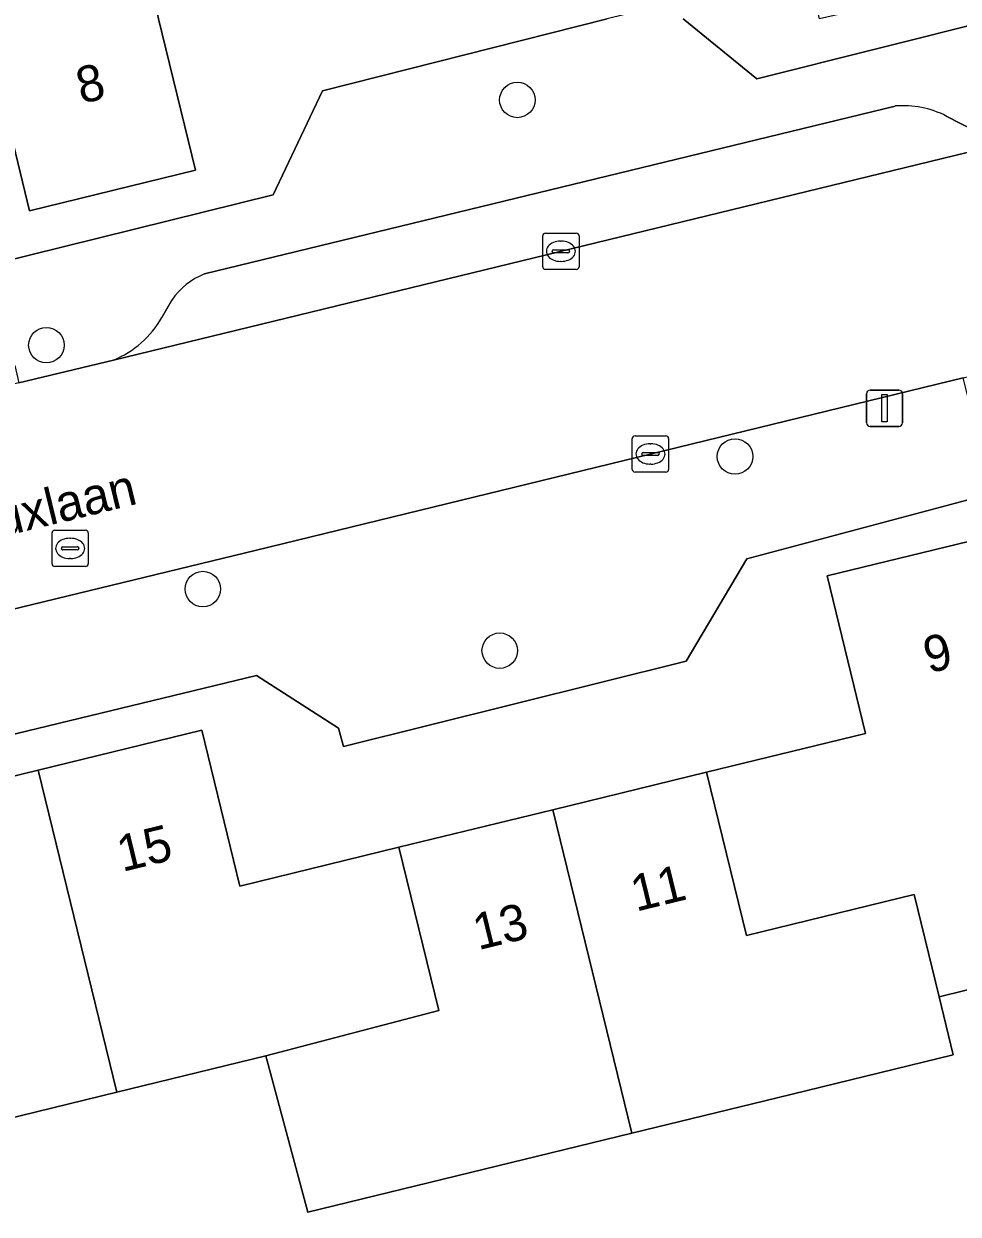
# Model space of a CAD drawing. Extents: x 158455 to 159797, y 387218 to 388672.
# Drawn here: x 159280.64 to 159306.41, y 387967.01 to 387999.86 of the extents above; entities that cross this region are included whole.
import ezdxf

# ---------------------------------------------------------------- set-up
doc = ezdxf.new("R2010")
doc.units = 0
for name, color, linetype in [('IMGEO_Boom', 7, 'Continuous'), ('IMGEO_Erf', 7, 'Continuous'), ('IMGEO_Kolk', 7, 'Continuous'), ('IMGEO_Lichtmast', 7, 'Continuous'), ('IMGEO_Openbare_ruimte_label', 7, 'Continuous'), ('IMGEO_Pand', 7, 'Continuous'), ('IMGEO_Pand_nummerreeks', 7, 'Continuous'), ('IMGEO_Parkeervlak_open', 7, 'Continuous'), ('IMGEO_Rijbaan_lokaal_open', 7, 'Continuous'), ('IMGEO_Rioolput', 7, 'Continuous'), ('IMGEO_Voetpad_open', 7, 'Continuous')]:
    doc.layers.add(name, color=color, linetype=linetype)

msp = doc.modelspace()

# ---------------------------------------------------------------- linework, layer by layer
at = {"layer": 'IMGEO_Boom'}
for centre in [(159294.251, 387997.76), (159281.261, 387990.993), (159300.255, 387987.92), (159285.577, 387984.263), (159293.765, 387982.562)]:
    msp.add_circle(centre, 0.489, dxfattribs=at)
at = {"layer": 'IMGEO_Erf'}
for points in [[(159298.821, 388000.001), (159300.853, 387998.347), (159307.461, 388000), (159307.2, 388001.061), (159302.588, 388000), (159301.53, 388004.334), (159297.229, 388003.283), (159292.926, 388002.233), (159288.624, 388001.182), (159284.322, 388000.131), (159284.354, 388000), (159285.374, 387995.822), (159280.799, 387994.705), (159279.507, 388000), (159278.602, 388003.702), (159277.885, 388006.639)], [(159278.185, 388000), (159279.33, 387995.263), (159279.818, 387993.242), (159287.516, 387995.14), (159288.88, 387998.015), (159296.732, 388000)]]:
    msp.add_lwpolyline(points, dxfattribs=at)
for points in [[(159299.47, 387979.208), (159303.858, 387980.28), (159302.797, 387984.624), (159307.373, 387985.742), (159309.561, 387976.782), (159310.245, 387976.949), (159307.753, 387987.008), (159300.584, 387985.1), (159298.911, 387982.275), (159289.454, 387979.92), (159289.314, 387980.42), (159287.058, 387981.872), (159271.816, 387978.191), (159272.085, 387977.077), (159281.031, 387979.262), (159285.551, 387980.366), (159286.601, 387976.066), (159290.986, 387977.137), (159295.229, 387978.173)], [(159312.043, 387964.753), (159313.198, 387965.03), (159310.913, 387974.253), (159305.884, 387973.008), (159306.275, 387971.409), (159301.418, 387970.223), (159297.409, 387969.244), (159288.471, 387967.061), (159287.313, 387971.381), (159283.202, 387970.377), (159274.254, 387968.192), (159277.394, 387955.118), (159280.463, 387955.785), (159280.104, 387957.104), (159284.933, 387958.26), (159289.753, 387959.415), (159290.32, 387957.048), (159293.244, 387957.708), (159292.932, 387959.092), (159297.636, 387960.152), (159302.555, 387961.261), (159302.671, 387960.749), (159307.394, 387961.908), (159306.999, 387963.516)]]:
    msp.add_lwpolyline(points, close=True, dxfattribs=at)
at = {"layer": 'IMGEO_Kolk'}
for p, q in [((159294.951, 387993.159), (159294.951, 387994.011)), ((159295.026, 387994.085), (159295.878, 387994.085)), ((159295.439, 387993.865), (159295.464, 387993.865)), ((159295.952, 387994.011), (159295.952, 387993.159)), ((159295.21, 387993.579), (159295.21, 387993.591)), ((159295.648, 387993.542), (159295.25, 387993.542)), ((159295.253, 387993.628), (159295.651, 387993.628)), ((159295.694, 387993.591), (159295.694, 387993.579)), ((159295.462, 387993.305), (159295.437, 387993.305)), ((159295.878, 387993.085), (159295.026, 387993.085)), ((159297.422, 387987.565), (159297.422, 387988.417)), ((159297.497, 387988.491), (159298.349, 387988.491)), ((159297.91, 387988.271), (159297.935, 387988.271)), ((159298.423, 387988.417), (159298.423, 387987.565)), ((159297.681, 387987.985), (159297.681, 387987.997)), ((159298.119, 387987.948), (159297.721, 387987.948)), ((159297.724, 387988.034), (159298.122, 387988.034)), ((159298.165, 387987.997), (159298.165, 387987.985)), ((159297.933, 387987.711), (159297.908, 387987.711)), ((159298.349, 387987.491), (159297.497, 387987.491))]:
    msp.add_line(p, q, dxfattribs=at)
for points in [[(159294.951, 387993.159), (159294.951, 387994.011)], [(159295.026, 387994.085), (159295.878, 387994.085)], [(159295.952, 387994.011), (159295.952, 387993.159)], [(159295.878, 387993.085), (159295.026, 387993.085)], [(159297.422, 387987.565), (159297.422, 387988.417)], [(159297.497, 387988.491), (159298.349, 387988.491)], [(159298.423, 387988.417), (159298.423, 387987.565)], [(159298.349, 387987.491), (159297.497, 387987.491)]]:
    msp.add_lwpolyline(points, dxfattribs=at)
for centre, radius, start, end in [((159295.028, 387994.009), 0.0765, 91.552, 178.448), ((159295.028, 387994.009), 0.0765, 91.552, 178.448), ((159295.876, 387994.009), 0.0765, 1.552, 88.448), ((159295.876, 387994.009), 0.0765, 1.552, 88.448), ((159295.25, 387993.588), 0.0403, 85.8775, 175.7526), ((159295.247, 387993.578), 0.0366, 178.938, 274.7102), ((159295.651, 387993.585), 0.043, 264.8664, 352.4533), ((159295.655, 387993.59), 0.0386, 1.7309, 96.639), ((159295.028, 387993.161), 0.0765, 181.552, 268.448), ((159295.028, 387993.161), 0.0765, 181.552, 268.448), ((159295.876, 387993.161), 0.0765, 271.552, 358.448), ((159295.876, 387993.161), 0.0765, 271.552, 358.448), ((159297.499, 387988.415), 0.0765, 91.552, 178.448), ((159297.499, 387988.415), 0.0765, 91.552, 178.448), ((159298.347, 387988.415), 0.0765, 1.552, 88.448), ((159298.347, 387988.415), 0.0765, 1.552, 88.448), ((159297.721, 387987.994), 0.0403, 85.8775, 175.7526), ((159297.718, 387987.984), 0.0366, 178.938, 274.7102), ((159298.122, 387987.991), 0.043, 264.8664, 352.4533), ((159298.126, 387987.996), 0.0386, 1.7309, 96.639), ((159297.499, 387987.567), 0.0765, 181.552, 268.448), ((159297.499, 387987.567), 0.0765, 181.552, 268.448), ((159298.347, 387987.567), 0.0765, 271.552, 358.448), ((159298.347, 387987.567), 0.0765, 271.552, 358.448)]:
    msp.add_arc(centre, radius, start, end, dxfattribs=at)
for centre, major_axis, ratio, start_param, end_param in [((159295.438, 387993.585), (-0.387, 0.002), 0.722429, 4.712389, 7.853982), ((159295.463, 387993.585), (-0.39, 0.002), 0.717154, 1.570796, 4.712389), ((159297.909, 387987.991), (-0.387, 0.002), 0.722429, 4.712389, 7.853982), ((159297.934, 387987.991), (-0.39, 0.002), 0.717154, 1.570796, 4.712389)]:
    msp.add_ellipse(centre, major_axis=major_axis, ratio=ratio, start_param=start_param, end_param=end_param, dxfattribs=at)
at = {"layer": 'IMGEO_Lichtmast'}
for p, q in [((159303.883, 387988.853), (159303.883, 387989.653)), ((159303.883, 387989.653), (159303.883, 387988.853)), ((159303.983, 387989.753), (159304.773, 387989.753)), ((159304.773, 387989.753), (159303.983, 387989.753)), ((159304.873, 387989.653), (159304.873, 387988.853)), ((159304.873, 387988.853), (159304.873, 387989.653)), ((159304.773, 387988.753), (159303.983, 387988.753)), ((159303.983, 387988.753), (159304.773, 387988.753))]:
    msp.add_line(p, q, dxfattribs=at)
msp.add_lwpolyline([(159304.303, 387989.628), (159304.453, 387989.628), (159304.453, 387988.878), (159304.303, 387988.878), (159304.303, 387989.628)], dxfattribs=at)
for centre, start, end in [((159303.983, 387989.653), 90, 180), ((159303.983, 387989.653), 90, 180), ((159304.773, 387989.653), 0, 90), ((159304.773, 387989.653), 360, 90), ((159303.983, 387988.853), 180, 270), ((159303.983, 387988.853), 180, 270), ((159304.773, 387988.853), 270, 0), ((159304.773, 387988.853), 270, 0)]:
    msp.add_arc(centre, 0.1, start, end, dxfattribs=at)
at = {"layer": 'IMGEO_Pand'}
for points in [[(159288.624, 388001.182), (159287.565, 388005.519), (159282.985, 388004.4), (159282.901, 388004.752), (159282.184, 388007.689), (159278.137, 388006.701), (159277.885, 388006.639), (159278.602, 388003.702), (159279.507, 388000), (159280.799, 387994.705), (159285.374, 387995.822), (159284.354, 388000), (159284.322, 388000.131)], [(159299.47, 387979.208), (159300.57, 387974.705), (159305.192, 387975.834), (159305.884, 387973.008), (159310.913, 387974.253), (159310.245, 387976.949), (159309.561, 387976.782), (159307.373, 387985.742), (159302.797, 387984.624), (159303.858, 387980.28)], [(159287.313, 387971.381), (159292.086, 387972.633), (159290.986, 387977.137), (159286.601, 387976.066), (159285.551, 387980.366), (159281.031, 387979.262), (159283.202, 387970.377)], [(159283.202, 387970.377), (159281.031, 387979.262), (159272.085, 387977.077), (159273.271, 387972.22), (159274.254, 387968.192)], [(159297.409, 387969.244), (159301.418, 387970.223), (159306.275, 387971.409), (159305.884, 387973.008), (159305.192, 387975.834), (159300.57, 387974.705), (159299.47, 387979.208), (159295.229, 387978.173)], [(159297.409, 387969.244), (159295.229, 387978.173), (159290.986, 387977.137), (159292.086, 387972.633), (159287.313, 387971.381), (159288.471, 387967.061)]]:
    msp.add_lwpolyline(points, close=True, dxfattribs=at)
at = {"layer": 'IMGEO_Parkeervlak_open'}
for points in [[(159304.677, 387997.593), (159285.625, 387992.96)], [(159306.884, 387996.9), (159306.083, 387997.315)], [(159283.108, 387990.582), (159306.996, 387996.391), (159308.143, 387996.672)], [(159284.721, 387992.236), (159284.448, 387991.76)]]:
    msp.add_lwpolyline(points, dxfattribs=at)
for centre, radius, start, end in [((159304.897, 387995.01), 2.593, 62.7706, 94.8604), ((159286.333, 387991.149), 1.944, 111.3633, 146.0181), ((159282.079, 387993.104), 2.724, 292.2003, 330.4374)]:
    msp.add_arc(centre, radius, start, end, dxfattribs=at)
at = {"layer": 'IMGEO_Rijbaan_lokaal_open'}
for points in [[(159334.389, 388003.107), (159331.104, 388002.301), (159321.717, 388000), (159316.544, 387998.732), (159313.853, 387998.072), (159310.211, 387997.179), (159308.143, 387996.672), (159306.996, 387996.391), (159283.108, 387990.582), (159280.505, 387989.949), (159276.034, 387988.862), (159268.748, 387987.083), (159236.496, 387979.209), (159233.796, 387978.55), (159234.097, 387977.319), (159236.515, 387967.443), (159241.54, 387968.688)], [(159245.531, 387975.263), (159287.053, 387985.339), (159306.546, 387990.096), (159310.197, 387990.987), (159336.873, 387997.497)]]:
    msp.add_lwpolyline(points, dxfattribs=at)
at = {"layer": 'IMGEO_Rioolput'}
for p, q in [((159281.416, 387984.958), (159281.416, 387985.81)), ((159281.491, 387985.884), (159282.343, 387985.884)), ((159281.904, 387985.664), (159281.929, 387985.664)), ((159282.417, 387985.81), (159282.417, 387984.958)), ((159281.675, 387985.378), (159281.675, 387985.39)), ((159282.113, 387985.341), (159281.715, 387985.341)), ((159281.718, 387985.427), (159282.116, 387985.427)), ((159282.159, 387985.39), (159282.159, 387985.378)), ((159281.927, 387985.104), (159281.902, 387985.104)), ((159282.343, 387984.884), (159281.491, 387984.884))]:
    msp.add_line(p, q, dxfattribs=at)
for points in [[(159281.416, 387984.958), (159281.416, 387985.81)], [(159281.491, 387985.884), (159282.343, 387985.884)], [(159282.417, 387985.81), (159282.417, 387984.958)], [(159282.343, 387984.884), (159281.491, 387984.884)]]:
    msp.add_lwpolyline(points, dxfattribs=at)
for centre, radius, start, end in [((159281.493, 387985.808), 0.0765, 91.552, 178.448), ((159281.493, 387985.808), 0.0765, 91.552, 178.448), ((159282.341, 387985.808), 0.0765, 1.552, 88.448), ((159282.341, 387985.808), 0.0765, 1.552, 88.448), ((159281.715, 387985.387), 0.0403, 85.8775, 175.7526), ((159281.712, 387985.377), 0.0366, 178.938, 274.7102), ((159282.116, 387985.384), 0.043, 264.8664, 352.4533), ((159282.12, 387985.389), 0.0386, 1.7309, 96.639), ((159281.493, 387984.96), 0.0765, 181.552, 268.448), ((159281.493, 387984.96), 0.0765, 181.552, 268.448), ((159282.341, 387984.96), 0.0765, 271.552, 358.448), ((159282.341, 387984.96), 0.0765, 271.552, 358.448)]:
    msp.add_arc(centre, radius, start, end, dxfattribs=at)
for centre, major_axis, ratio, start_param, end_param in [((159281.903, 387985.384), (-0.387, 0.002), 0.722429, 4.712389, 7.853982), ((159281.928, 387985.384), (-0.39, 0.002), 0.717154, 1.570796, 4.712389)]:
    msp.add_ellipse(centre, major_axis=major_axis, ratio=ratio, start_param=start_param, end_param=end_param, dxfattribs=at)
at = {"layer": 'IMGEO_Voetpad_open'}
for points in [[(159333.575, 388006.539), (159309.601, 388000.536), (159307.461, 388000), (159300.853, 387998.347), (159298.821, 388000.001)], [(159297.701, 388000.237), (159296.732, 388000), (159288.88, 387998.015), (159287.516, 387995.14), (159279.818, 387993.242), (159279.33, 387995.263), (159274.652, 387994.017), (159275.149, 387992.05), (159264.158, 387989.387), (159259.266, 387988.202), (159234.191, 387982.126), (159231.905, 387983.867), (159231.835, 387984.157), (159222.079, 387981.734), (159222.108, 387981.474), (159220.665, 387978.828), (159221.25, 387976.409), (159225.69, 387977.482), (159227.928, 387976.283), (159228.05, 387975.773), (159233.364, 387977.139), (159234.097, 387977.319), (159233.796, 387978.55), (159236.496, 387979.209)], [(159331.357, 387992.82), (159338.535, 387994.657), (159336.873, 387997.497), (159310.197, 387990.987), (159310.315, 387990.502), (159306.664, 387989.611), (159306.546, 387990.096), (159287.053, 387985.339), (159245.531, 387975.263)], [(159285.625, 387992.96), (159304.677, 387997.593)], [(159306.083, 387997.315), (159306.884, 387996.9)], [(159241.445, 387970.809), (159244.37, 387971.561), (159268.663, 387977.429), (159271.816, 387978.191), (159287.058, 387981.872), (159289.314, 387980.42), (159289.454, 387979.92), (159298.911, 387982.275), (159300.584, 387985.1), (159307.753, 387987.008), (159310.672, 387987.733), (159317.89, 387989.511), (159320.117, 387988.079), (159320.226, 387987.61), (159330.024, 387990.034), (159329.904, 387990.524), (159331.357, 387992.82)], [(159284.448, 387991.76), (159284.721, 387992.236)], [(159268.748, 387987.083), (159276.034, 387988.862), (159275.916, 387989.347), (159280.387, 387990.434), (159280.505, 387989.949), (159283.108, 387990.582)]]:
    msp.add_lwpolyline(points, dxfattribs=at)
for centre, radius, start, end in [((159304.897, 387995.01), 2.593, 62.7706, 94.8604), ((159286.333, 387991.149), 1.944, 111.3633, 146.0181), ((159282.079, 387993.104), 2.724, 292.2003, 330.4374)]:
    msp.add_arc(centre, radius, start, end, dxfattribs=at)

# ---------------------------------------------------------------- texts
at = {"layer": 'IMGEO_Openbare_ruimte_label'}
msp.add_text('Bordeauxlaan', height=1, rotation=13.7029, dxfattribs=at).set_placement((159275.794, 387984.666))
at = {"layer": 'IMGEO_Pand_nummerreeks'}
for s, rotation, p in [('8', 13.7223, (159282.226, 387997.647)), ('9', 13.7294, (159305.596, 387981.931)), ('15', 13.7255, (159283.355, 387976.453)), ('11', 13.7194, (159297.524, 387975.356)), ('13', 13.7194, (159293.171, 387974.293))]:
    msp.add_text(s, height=1, rotation=rotation, dxfattribs=at).set_placement(p)

doc.saveas('drawing.dxf')
